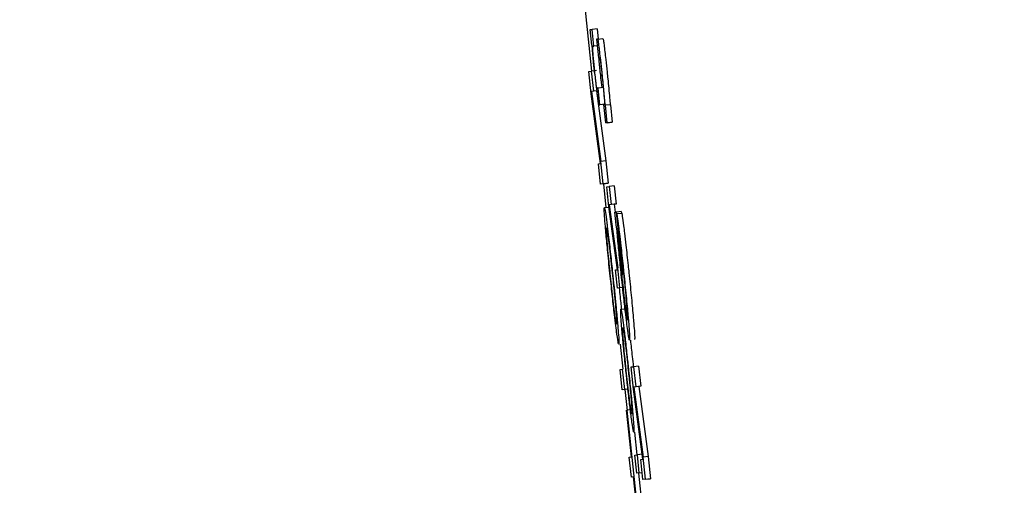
# Model space of a CAD drawing. Header units: inches. Extents: x 170 to 312, y 215 to 248.
# Tile 307 of 656: x 210.2396 to 210.2776, y 243.5683 to 243.5862. Entities that reach past the tile are written whole.
import ezdxf

# ---------------------------------------------------------------- set-up
doc = ezdxf.new("R2010")
doc.units = ezdxf.units.IN
doc.header["$LTSCALE"] = 0.25
doc.header["$MEASUREMENT"] = 0
doc.layers.add('ANNOTATIONS', color=1, linetype='Continuous')
doc.layers.add('MOTOR RH', color=7, linetype='Continuous')
doc.styles.add('ARIAL', font='arial.ttf', dxfattribs={"height": 0.09375})
doc.dimstyles.new('STANDARD$0', dxfattribs={"dimtxt": 0.09375, "dimasz": 0.09375, "dimexe": 0.03125, "dimexo": 0.046875, "dimgap": 0.09, "dimtad": 0, "dimtih": 1, "dimtoh": 1, "dimdec": 4, "dimzin": 0, "dimdsep": 46, "dimtxsty": 'ARIAL', "dimcen": 0.09, "dimadec": 0, "dimazin": 0, "dimtfac": 1, "dimtdec": 4, "dimtofl": 0, "dimtmove": 0, "dimatfit": 1, "dimfxl": 1, "dimtolj": 1, "dimtzin": 0, "dimarcsym": 0})

# ---------------------------------------------------------------- blocks, each defined once
blk = doc.blocks.new('*D26')
at = {"layer": 'ANNOTATIONS', "color": 0, "lineweight": -2, "transparency": 16777216}
for p, q in [((209.9529949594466, 244.1250466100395), (211.7989574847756, 244.1250466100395)), ((211.7677074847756, 244.0312966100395), (211.7677074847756, 242.3316655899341)), ((211.7677074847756, 240.1971744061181), (211.7677074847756, 241.8968054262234)), ((211.0371824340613, 240.1034244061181), (211.7989574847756, 240.1034244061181))]:
    blk.add_line(p, q, dxfattribs=at)
at = {"layer": 'ANNOTATIONS', "color": 0, "transparency": 16777216}
for points in [[(211.7520824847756, 244.0312966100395), (211.7833324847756, 244.0312966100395), (211.7677074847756, 244.1250466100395)], [(211.7520824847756, 240.1971744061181), (211.7833324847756, 240.1971744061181), (211.7677074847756, 240.1034244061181)]]:
    blk.add_solid(points, dxfattribs=at)
at = {"layer": 'defpoints', "color": 0, "transparency": 16777216}
for p in [(209.9061199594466, 244.1250466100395), (210.9903074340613, 240.1034244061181), (211.7677074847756, 240.1034244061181)]:
    blk.add_point(p, dxfattribs=at)
at = {"layer": 'ANNOTATIONS', "color": 0, "transparency": 16777216, "insert": (211.7677074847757, 242.1142355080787), "char_height": 0.09375, "attachment_point": 5, "style": 'ARIAL'}
blk.add_mtext('\\A1;OPENING\\PHEIGHT', dxfattribs=at)
blk = doc.blocks.new('*D27')
at = {"layer": 'ANNOTATIONS', "color": 0, "lineweight": -2, "transparency": 16777216}
for p, q in [((209.9529949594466, 244.961030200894), (212.4539461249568, 244.961030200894)), ((212.4226961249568, 244.867280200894), (212.4226961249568, 242.7496573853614)), ((212.4226961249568, 240.1971744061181), (212.4226961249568, 242.3147972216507)), ((211.9575265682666, 240.1034244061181), (212.4539461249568, 240.1034244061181))]:
    blk.add_line(p, q, dxfattribs=at)
at = {"layer": 'ANNOTATIONS', "color": 0, "transparency": 16777216}
for points in [[(212.4070711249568, 244.867280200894), (212.4383211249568, 244.867280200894), (212.4226961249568, 244.961030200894)], [(212.4070711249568, 240.1971744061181), (212.4383211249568, 240.1971744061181), (212.4226961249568, 240.1034244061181)]]:
    blk.add_solid(points, dxfattribs=at)
at = {"layer": 'defpoints', "color": 0, "transparency": 16777216}
for p in [(209.9061199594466, 244.961030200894), (211.9106515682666, 240.1034244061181), (212.4226961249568, 240.1034244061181)]:
    blk.add_point(p, dxfattribs=at)
at = {"layer": 'ANNOTATIONS', "color": 0, "transparency": 16777216, "insert": (212.4226961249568, 242.5322273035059), "char_height": 0.09375, "attachment_point": 5, "style": 'ARIAL'}
blk.add_mtext('\\A1;TOTAL\\PHEIGHT', dxfattribs=at)

msp = doc.modelspace()

# ---------------------------------------------------------------- linework, layer by layer
at = {"layer": 'MOTOR RH'}
for p, q in [((210.261322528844, 243.5877449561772), (210.2616893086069, 243.584241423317)), ((210.2616326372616, 243.5858404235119), (210.2617030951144, 243.5858493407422)), ((210.2616953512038, 243.5852443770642), (210.2616326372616, 243.5858404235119)), ((210.2618988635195, 243.5858699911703), (210.2617030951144, 243.5858493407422)), ((210.2617707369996, 243.5852063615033), (210.2617030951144, 243.5858493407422)), ((210.2618988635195, 243.5858699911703), (210.2619402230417, 243.5854766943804)), ((210.2619283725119, 243.5854752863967), (210.2618813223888, 243.5854691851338)), ((210.2618813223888, 243.5854691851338), (210.2619564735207, 243.5847548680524)), ((210.2619284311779, 243.5854752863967), (210.2621241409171, 243.5854959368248)), ((210.2617061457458, 243.5852457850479), (210.2616953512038, 243.5852443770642)), ((210.2617345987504, 243.5852016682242), (210.2617707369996, 243.5852063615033)), ((210.2619074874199, 243.5852209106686), (210.2617707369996, 243.5852063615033)), ((210.2619564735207, 243.5847548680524), (210.2620019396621, 243.5847604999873)), ((210.2615786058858, 243.5842278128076), (210.2616751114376, 243.5842400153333)), ((210.2616690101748, 243.5833680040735), (210.2615786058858, 243.5842278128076)), ((210.2618708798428, 243.5842606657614), (210.2616751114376, 243.5842400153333)), ((210.2616751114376, 243.5842400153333), (210.2617569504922, 243.5834623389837)), ((210.2619412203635, 243.5835853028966), (210.261896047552, 243.5835796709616)), ((210.2621369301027, 243.5836059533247), (210.2619412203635, 243.5835853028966)), ((210.2620088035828, 243.5829423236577), (210.2619412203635, 243.5835853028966)), ((210.2620303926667, 243.5806726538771), (210.2616690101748, 243.5833680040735)), ((210.2618766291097, 243.5834731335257), (210.2616809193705, 243.5834524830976)), ((210.2617569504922, 243.5834623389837), (210.2616809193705, 243.5834524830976)), ((210.2616809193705, 243.5834524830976), (210.2620414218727, 243.5807566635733)), ((210.2619526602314, 243.5834829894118), (210.2617569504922, 243.5834623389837)), ((210.2618766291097, 243.5834731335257), (210.2622371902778, 243.5807773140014)), ((210.2619632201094, 243.5829362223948), (210.2620088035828, 243.5829423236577)), ((210.2622045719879, 243.5829629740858), (210.2620088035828, 243.5829423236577)), ((210.2621901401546, 243.5829592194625), (210.262145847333, 243.5829535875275)), ((210.262145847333, 243.5829535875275), (210.2622209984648, 243.5822392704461)), ((210.2622045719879, 243.5829629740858), (210.2621589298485, 243.5829568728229)), ((210.262220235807, 243.5829254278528), (210.2622116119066, 243.582924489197)), ((210.2624160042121, 243.5829460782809), (210.262220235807, 243.5829254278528)), ((210.2622914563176, 243.5822481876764), (210.262220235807, 243.5829254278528)), ((210.2624160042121, 243.5829460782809), (210.2624872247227, 243.5822688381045)), ((210.26241676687, 243.5822599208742), (210.2622209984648, 243.5822392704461)), ((210.2622914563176, 243.5822481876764), (210.2622209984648, 243.5822392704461)), ((210.2622914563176, 243.5822481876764), (210.2624872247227, 243.5822688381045)), ((210.2624872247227, 243.5822688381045), (210.26241676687, 243.5822599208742)), ((210.2619534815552, 243.580662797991), (210.2620303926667, 243.5806726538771)), ((210.2620352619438, 243.5798851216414), (210.2619534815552, 243.580662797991)), ((210.2622371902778, 243.5807773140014), (210.2620414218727, 243.5807566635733)), ((210.2621318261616, 243.5798973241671), (210.2620414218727, 243.5807566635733)), ((210.2622371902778, 243.5807773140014), (210.2623275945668, 243.5799179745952)), ((210.2622310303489, 243.5799053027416), (210.2620352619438, 243.5798851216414)), ((210.2621318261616, 243.5798973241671), (210.2620352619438, 243.5798851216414)), ((210.2621318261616, 243.5798973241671), (210.2623275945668, 243.5799179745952)), ((210.2621442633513, 243.5798963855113), (210.2622400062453, 243.5789821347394)), ((210.2623275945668, 243.5799179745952), (210.2622310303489, 243.5799053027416)), ((210.2622698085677, 243.5797818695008), (210.2623663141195, 243.5797940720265)), ((210.2623511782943, 243.5790079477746), (210.2622698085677, 243.5797818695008)), ((210.2625620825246, 243.5798147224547), (210.2623663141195, 243.5797940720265)), ((210.2623663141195, 243.5797940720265), (210.2624399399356, 243.5790938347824)), ((210.2625620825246, 243.5798147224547), (210.2626357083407, 243.5791144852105)), ((210.2621809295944, 243.5789755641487), (210.2623531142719, 243.5789938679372)), ((210.2626841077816, 243.5765829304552), (210.2623511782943, 243.5790079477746)), ((210.2625596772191, 243.5791046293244), (210.2623639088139, 243.5790844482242)), ((210.2624399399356, 243.5790938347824), (210.2623639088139, 243.5790844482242)), ((210.2623639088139, 243.5790844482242), (210.2626960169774, 243.5766589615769)), ((210.2626357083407, 243.5791144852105), (210.2624399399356, 243.5790938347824)), ((210.2626357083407, 243.5791144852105), (210.2625596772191, 243.5791046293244)), ((210.2625596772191, 243.5791046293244), (210.2626009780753, 243.5788028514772)), ((210.2625826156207, 243.5788005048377), (210.2626350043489, 243.5788075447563)), ((210.2626334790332, 243.5783170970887), (210.2625826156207, 243.5788005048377)), ((210.262830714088, 243.5788277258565), (210.2626350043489, 243.5788075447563)), ((210.2626350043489, 243.5788075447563), (210.2628882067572, 243.5763994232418)), ((210.262655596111, 243.5787460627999), (210.2628513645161, 243.578766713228)), ((210.262655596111, 243.5787460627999), (210.2627373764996, 243.5779679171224)), ((210.262830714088, 243.5788277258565), (210.2628373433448, 243.5787648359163)), ((210.2626644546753, 243.5781396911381), (210.2626334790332, 243.5783170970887)), ((210.2628758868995, 243.5763980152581), (210.2626950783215, 243.5781171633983)), ((210.2626653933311, 243.5767190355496), (210.2626800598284, 243.5765824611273)), ((210.2626071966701, 243.5765730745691), (210.2626841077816, 243.5765829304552)), ((210.2626808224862, 243.5758733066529), (210.2626071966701, 243.5765730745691)), ((210.262777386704, 243.5758855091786), (210.2626960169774, 243.5766589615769)), ((210.2628882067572, 243.5763994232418), (210.2628758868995, 243.5763980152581)), ((210.2628765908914, 243.5758934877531), (210.2626808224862, 243.5758733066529)), ((210.262777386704, 243.5758855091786), (210.2626808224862, 243.5758733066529)), ((210.2628168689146, 243.5750552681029), (210.2630125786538, 243.5750759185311)), ((210.2627912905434, 243.5737158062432), (210.2628929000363, 243.5727457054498)), ((210.2635026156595, 243.5728644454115), (210.2633069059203, 243.5728437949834)), ((210.2635026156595, 243.5728644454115), (210.2635844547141, 243.572086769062)), ((210.2627874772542, 243.5727325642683), (210.262883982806, 243.572744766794)), ((210.2628692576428, 243.5719548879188), (210.2627874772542, 243.5727325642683)), ((210.2629658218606, 243.5719670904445), (210.262883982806, 243.572744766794)), ((210.2632103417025, 243.5728315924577), (210.2633069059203, 243.5728437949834)), ((210.2633007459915, 243.5719717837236), (210.2632103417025, 243.5728315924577)), ((210.2633069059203, 243.5728437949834), (210.2633886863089, 243.5720661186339)), ((210.2630649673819, 243.571975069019), (210.2628692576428, 243.5719548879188)), ((210.2629658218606, 243.5719670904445), (210.2628692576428, 243.5719548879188)), ((210.2629745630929, 243.5719656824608), (210.263059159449, 243.5711574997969)), ((210.2636621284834, 243.5692764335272), (210.2633007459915, 243.5719717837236)), ((210.2635083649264, 243.5720769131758), (210.2633126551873, 243.5720562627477)), ((210.2633886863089, 243.5720661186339), (210.2633126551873, 243.5720562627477)), ((210.2633126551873, 243.5720562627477), (210.2636732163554, 243.5693609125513)), ((210.2635844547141, 243.572086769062), (210.2633886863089, 243.5720661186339)), ((210.2635844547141, 243.572086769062), (210.2635083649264, 243.5720769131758)), ((210.2635083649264, 243.5720769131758), (210.2638689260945, 243.5693810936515)), ((210.2630372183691, 243.5711692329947), (210.2630495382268, 243.5711706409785)), ((210.2632262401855, 243.5693717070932), (210.2630372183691, 243.5711692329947)), ((210.2632453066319, 243.5711912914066), (210.2630495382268, 243.5711706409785)), ((210.2630495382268, 243.5711706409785), (210.2635093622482, 243.566797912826)), ((210.2633370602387, 243.5703188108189), (210.2634289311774, 243.5694449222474)), ((210.2633577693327, 243.5694360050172), (210.2634543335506, 243.5694482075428)), ((210.2636365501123, 243.5694674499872), (210.2634543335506, 243.5694482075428)), ((210.2635279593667, 243.5687479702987), (210.2634543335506, 243.5694482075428)), ((210.2631419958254, 243.5693609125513), (210.2632262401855, 243.5693717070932)), ((210.26322383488, 243.5685832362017), (210.2631419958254, 243.5693609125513)), ((210.2634313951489, 243.568735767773), (210.2633577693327, 243.5694360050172)), ((210.2635852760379, 243.569266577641), (210.2636621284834, 243.5692764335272)), ((210.2636670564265, 243.5684889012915), (210.2635852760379, 243.569266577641)), ((210.2638689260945, 243.5693810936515), (210.2636732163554, 243.5693609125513)), ((210.2637636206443, 243.5685011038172), (210.2636732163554, 243.5693609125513)), ((210.2638689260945, 243.5693810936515), (210.2639593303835, 243.5685217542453)), ((210.263627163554, 243.5687564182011), (210.2634313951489, 243.568735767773)), ((210.2635279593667, 243.5687479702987), (210.2634313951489, 243.568735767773)), ((210.2635027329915, 243.5687432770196), (210.2637051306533, 243.5668185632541)), ((210.2635279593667, 243.5687479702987), (210.2636385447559, 243.5687597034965)), ((210.2636387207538, 243.5687578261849), (210.263627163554, 243.5687564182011)), ((210.2633080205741, 243.5685940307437), (210.26322383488, 243.5685832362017)), ((210.2633082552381, 243.5685921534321), (210.26322383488, 243.5685832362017)), ((210.2634970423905, 243.5667965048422), (210.2633080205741, 243.5685940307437)), ((210.2638627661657, 243.5685095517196), (210.2636670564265, 243.5684889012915)), ((210.2637636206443, 243.5685011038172), (210.2636670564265, 243.5684889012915)), ((210.2637636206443, 243.5685011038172), (210.2639593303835, 243.5685217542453)), ((210.2639593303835, 243.5685217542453), (210.2638627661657, 243.5685095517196))]:
    msp.add_line(p, q, dxfattribs=at)
for points, knots in [([(210.2620904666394, 243.5841799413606), (210.2620731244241, 243.5843431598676), (210.2620432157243, 243.5846246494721), (210.2620013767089, 243.5849946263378), (210.2619684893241, 243.5852604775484), (210.2619410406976, 243.5854487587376), (210.2619331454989, 243.5854652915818), (210.2619283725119, 243.5854752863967)], [0, 0, 0, 0, 0.2191715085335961, 0.3779871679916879, 0.5376334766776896, 0.7204795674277, 1, 1, 1, 1]), ([(210.2621241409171, 243.5854959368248), (210.2621292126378, 243.5854847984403), (210.2621371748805, 243.5854673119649), (210.2621657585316, 243.5852699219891), (210.2621978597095, 243.5850080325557), (210.2622397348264, 243.58463791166), (210.2622688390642, 243.584363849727), (210.2622861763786, 243.5842005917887)], [0, 0, 0, 0, 0.294698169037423, 0.4626552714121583, 0.6320000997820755, 0.7807834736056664, 1, 1, 1, 1]), ([(210.2618109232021, 243.5841254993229), (210.2617956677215, 243.5842726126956), (210.2617680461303, 243.5845389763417), (210.2617350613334, 243.5848835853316), (210.2617157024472, 243.5851095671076), (210.2617090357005, 243.585204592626), (210.2617061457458, 243.5852457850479)], [0, 0, 0, 0, 0.3086250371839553, 0.558796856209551, 0.8087437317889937, 1, 1, 1, 1]), ([(210.2617284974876, 243.585160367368), (210.2617288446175, 243.585173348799), (210.2617295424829, 243.5851994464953), (210.2617329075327, 243.5852009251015), (210.2617345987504, 243.5852016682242)], [0, 0, 0, 0, 0.497416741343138, 1, 1, 1, 1]), ([(210.2617387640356, 243.5849918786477), (210.2617362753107, 243.5850248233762), (210.2617304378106, 243.5851020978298), (210.2617292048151, 243.5851391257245), (210.2617284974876, 243.585160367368)], [0, 0, 0, 0, 0.4263340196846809, 1, 1, 1, 1]), ([(210.2618077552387, 243.5842606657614), (210.2617987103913, 243.5843480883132), (210.2617806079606, 243.5845230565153), (210.2617551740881, 243.5847897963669), (210.2617448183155, 243.5849173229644), (210.2617387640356, 243.5849918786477)], [0, 0, 0, 0, 0.2931800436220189, 0.5867729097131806, 1, 1, 1, 1]), ([(210.2619565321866, 243.5847548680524), (210.2619631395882, 243.5846840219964), (210.2619765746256, 243.5845399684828), (210.2619944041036, 243.5843684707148), (210.2620034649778, 243.5842813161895)], [0, 0, 0, 0, 0.491803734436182, 1, 1, 1, 1]), ([(210.2620019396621, 243.5847604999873), (210.2620051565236, 243.5847539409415), (210.2620101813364, 243.5847436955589), (210.2620276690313, 243.5846250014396), (210.2620474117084, 243.5844648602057), (210.2620722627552, 243.584245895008), (210.2620889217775, 243.584088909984), (210.2620983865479, 243.5839997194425)], [0, 0, 0, 0, 0.3079804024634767, 0.4810725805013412, 0.6559278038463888, 0.8045164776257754, 0.9999999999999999, 0.9999999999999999, 0.9999999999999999, 0.9999999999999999]), ([(210.2620034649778, 243.5842813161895), (210.2620131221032, 243.5841907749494), (210.2620294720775, 243.5840374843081), (210.2620491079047, 243.5838657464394), (210.2620575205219, 243.5837975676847), (210.262060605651, 243.5837725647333)], [0, 0, 0, 0, 0.4774661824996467, 0.8083730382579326, 1, 1, 1, 1]), ([(210.2618648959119, 243.5837519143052), (210.2618593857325, 243.5837969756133), (210.2618483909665, 243.5838868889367), (210.2618279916, 243.5840694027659), (210.2618146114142, 243.5841958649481), (210.2618077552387, 243.5842606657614)], [0, 0, 0, 0, 0.3287971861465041, 0.6560672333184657, 1, 1, 1, 1]), ([(210.2618109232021, 243.5841254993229), (210.2618294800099, 243.58395169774), (210.2618606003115, 243.5836602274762), (210.2618932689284, 243.5833794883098), (210.261906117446, 243.5832751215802), (210.2619089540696, 243.5832520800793)], [0, 0, 0, 0, 0.5350889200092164, 0.8973595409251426, 1, 1, 1, 1]), ([(210.2621540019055, 243.5835552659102), (210.2621459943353, 243.5836366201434), (210.2621262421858, 243.5838372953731), (210.262103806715, 243.5840521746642), (210.2620904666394, 243.5841799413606)], [0, 0, 0, 0, 0.4054024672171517, 1, 1, 1, 1]), ([(210.2620983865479, 243.5839997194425), (210.2621091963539, 243.5838949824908), (210.2621307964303, 243.5836856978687), (210.2621550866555, 243.5834301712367), (210.2621665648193, 243.5832992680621), (210.2621714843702, 243.583243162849)], [0, 0, 0, 0, 0.3640431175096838, 0.7274283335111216, 1, 1, 1, 1]), ([(210.2622861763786, 243.5842005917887), (210.2622952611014, 243.584113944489), (210.2623177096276, 243.5838998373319), (210.2623378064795, 243.5836967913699), (210.2623497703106, 243.5835759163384)], [0, 0, 0, 0, 0.4046912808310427, 0.9999999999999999, 0.9999999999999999, 0.9999999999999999, 0.9999999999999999]), ([(210.261896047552, 243.5835796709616), (210.2618925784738, 243.5835843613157), (210.2618876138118, 243.583591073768), (210.261873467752, 243.5836856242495), (210.2618663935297, 243.5837403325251), (210.2618648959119, 243.5837519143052)], [0, 0, 0, 0, 0.6464554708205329, 0.9251543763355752, 1, 1, 1, 1]), ([(210.262060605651, 243.5837725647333), (210.2620651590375, 243.5837385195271), (210.2620779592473, 243.5836428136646), (210.2620851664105, 243.5836103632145), (210.2620884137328, 243.5836057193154), (210.2620892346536, 243.583604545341)], [0, 0, 0, 0, 0.2920645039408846, 0.8210343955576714, 1, 1, 1, 1]), ([(210.2622116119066, 243.582924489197), (210.2622034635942, 243.5830177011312), (210.2621869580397, 243.5832065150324), (210.262165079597, 243.5834380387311), (210.2621540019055, 243.5835552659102)], [0, 0, 0, 0, 0.4936709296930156, 1, 1, 1, 1]), ([(210.2623497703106, 243.5835759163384), (210.2623618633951, 243.5834480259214), (210.2623836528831, 243.5832175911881), (210.2624000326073, 243.5830290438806), (210.2624073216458, 243.5829451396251)], [0, 0, 0, 0, 0.5549962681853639, 1, 1, 1, 1]), ([(210.2619089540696, 243.5832520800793), (210.261918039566, 243.5831826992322), (210.2619411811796, 243.5830059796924), (210.2619550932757, 243.582946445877), (210.2619610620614, 243.5829389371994), (210.2619632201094, 243.5829362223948)], [0, 0, 0, 0, 0.2921222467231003, 0.7440628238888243, 1, 1, 1, 1]), ([(210.2621714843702, 243.583243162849), (210.2621781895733, 243.5831626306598), (210.2621895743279, 243.5830258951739), (210.2621920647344, 243.5829631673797), (210.2621904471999, 243.5829598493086), (210.2621901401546, 243.5829592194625)], [0, 0, 0, 0, 0.537225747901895, 0.9121548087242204, 1, 1, 1, 1]), ([(210.2622192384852, 243.5782527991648), (210.2622078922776, 243.5783915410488), (210.2621801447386, 243.578730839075), (210.2621711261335, 243.5789450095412), (210.2621782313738, 243.5789671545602), (210.2621809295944, 243.5789755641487)], [0, 0, 0, 0, 0.3002489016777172, 0.7342689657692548, 1, 1, 1, 1]), ([(210.2621809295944, 243.5789755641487), (210.2621910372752, 243.5789477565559), (210.2622080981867, 243.5789008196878), (210.2622585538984, 243.5785336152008), (210.2622870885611, 243.5783059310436), (210.2622925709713, 243.578262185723)], [0, 0, 0, 0, 0.5400969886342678, 0.911638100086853, 1, 1, 1, 1]), ([(210.262655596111, 243.5787460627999), (210.2626623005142, 243.5787093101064), (210.2626788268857, 243.5786187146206), (210.2627159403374, 243.5783470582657), (210.2627494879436, 243.5780688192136), (210.2627613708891, 243.577970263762)], [0, 0, 0, 0, 0.3059462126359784, 0.7541582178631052, 1, 1, 1, 1]), ([(210.2628513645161, 243.5787662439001), (210.2628580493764, 243.5787297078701), (210.2628745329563, 243.5786396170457), (210.2629115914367, 243.5783671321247), (210.2629452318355, 243.5780892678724), (210.2629571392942, 243.5779909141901)], [0, 0, 0, 0, 0.3059112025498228, 0.7543182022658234, 1, 1, 1, 1]), ([(210.2624066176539, 243.57633465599), (210.262374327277, 243.5766455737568), (210.2623151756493, 243.5772151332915), (210.2622529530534, 243.5778654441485), (210.2622282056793, 243.5781497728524), (210.2622192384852, 243.5782527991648)], [0, 0, 0, 0, 0.4339187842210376, 0.7948808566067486, 1, 1, 1, 1]), ([(210.2622850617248, 243.5777093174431), (210.2622753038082, 243.5778359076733), (210.2622508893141, 243.5781526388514), (210.2622584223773, 243.5781809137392), (210.2622629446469, 243.5781978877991)], [0, 0, 0, 0, 0.3996771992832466, 1, 1, 1, 1]), ([(210.2622629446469, 243.5781978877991), (210.2622706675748, 243.5781794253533), (210.2622838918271, 243.5781478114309), (210.2623248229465, 243.5778354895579), (210.2623418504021, 243.5777055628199)], [0, 0, 0, 0, 0.5839973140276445, 1, 1, 1, 1]), ([(210.2622925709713, 243.578262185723), (210.2623097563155, 243.5781204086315), (210.2623506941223, 243.5777826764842), (210.2624263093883, 243.5771103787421), (210.2624806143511, 243.5765985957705), (210.262506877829, 243.5763510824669)], [0, 0, 0, 0, 0.2719879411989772, 0.6479119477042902, 1, 1, 1, 1]), ([(210.2628341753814, 243.5763890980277), (210.2628073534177, 243.5766476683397), (210.2627535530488, 243.5771663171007), (210.2626968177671, 243.5777643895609), (210.2626730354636, 243.5780401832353), (210.2626644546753, 243.5781396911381)], [0, 0, 0, 0, 0.3885616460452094, 0.7793896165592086, 1, 1, 1, 1]), ([(210.2626950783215, 243.5781171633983), (210.2626935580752, 243.5780921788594), (210.2626909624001, 243.5780495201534), (210.2627073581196, 243.5778211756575), (210.2627210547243, 243.5776645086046), (210.26272464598, 243.5776234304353)], [0, 0, 0, 0, 0.5105159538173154, 0.8716570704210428, 0.9999999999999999, 0.9999999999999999, 0.9999999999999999, 0.9999999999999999]), ([(210.2627373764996, 243.5779679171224), (210.262742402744, 243.5779378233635), (210.2627547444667, 243.5778639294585), (210.2627803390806, 243.5776705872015), (210.2628021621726, 243.5774876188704), (210.262809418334, 243.5774267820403)], [0, 0, 0, 0, 0.3144203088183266, 0.7720452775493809, 1, 1, 1, 1]), ([(210.2627613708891, 243.577970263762), (210.2627790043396, 243.5778198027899), (210.2628228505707, 243.5774456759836), (210.2628823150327, 243.576899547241), (210.2629205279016, 243.5765376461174), (210.2629305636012, 243.5764426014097)], [0, 0, 0, 0, 0.3315662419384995, 0.8244517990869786, 1, 1, 1, 1]), ([(210.2629571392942, 243.5779909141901), (210.2629747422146, 243.5778402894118), (210.2630184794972, 243.5774660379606), (210.2630780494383, 243.5769200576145), (210.2631162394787, 243.5765582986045), (210.2631262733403, 243.5764632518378)], [0, 0, 0, 0, 0.3318135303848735, 0.8244440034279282, 1, 1, 1, 1]), ([(210.2624189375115, 243.5763360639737), (210.2623923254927, 243.5765926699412), (210.2623476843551, 243.5770231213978), (210.2623049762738, 243.5774764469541), (210.2622900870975, 243.5776505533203), (210.2622850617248, 243.5777093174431)], [0, 0, 0, 0, 0.4944032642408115, 0.8293517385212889, 1, 1, 1, 1]), ([(210.2623418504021, 243.5777055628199), (210.2623576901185, 243.5775760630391), (210.2623893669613, 243.5773170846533), (210.2624440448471, 243.5768258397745), (210.2624787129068, 243.5764990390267), (210.2624945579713, 243.5763496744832)], [0, 0, 0, 0, 0.3519278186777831, 0.7037980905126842, 1, 1, 1, 1]), ([(210.26272464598, 243.5776234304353), (210.2627334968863, 243.5775252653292), (210.2627545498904, 243.5772917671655), (210.2627956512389, 243.5768782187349), (210.2628266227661, 243.5765808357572), (210.2628394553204, 243.5764576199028)], [0, 0, 0, 0, 0.2981561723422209, 0.7092022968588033, 1, 1, 1, 1]), ([(210.262809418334, 243.5774267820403), (210.2628216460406, 243.5773212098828), (210.2628525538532, 243.5770543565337), (210.2628910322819, 243.5766992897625), (210.2629148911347, 243.5764727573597), (210.2629190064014, 243.5764336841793)], [0, 0, 0, 0, 0.3513566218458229, 0.8881194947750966, 1, 1, 1, 1]), ([(210.2626219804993, 243.5744226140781), (210.2626053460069, 243.5745581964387), (210.2625662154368, 243.5748771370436), (210.2624906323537, 243.5755449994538), (210.2624349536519, 243.5760683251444), (210.2624066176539, 243.57633465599)], [0, 0, 0, 0, 0.2663910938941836, 0.6266518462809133, 1, 1, 1, 1]), ([(210.2625727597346, 243.5749717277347), (210.2625571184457, 243.5750991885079), (210.2625258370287, 243.575354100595), (210.2624706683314, 243.5758483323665), (210.2624354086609, 243.5761807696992), (210.2624189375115, 243.5763360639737)], [0, 0, 0, 0, 0.347642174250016, 0.695258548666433, 1, 1, 1, 1]), ([(210.2624945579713, 243.5763496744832), (210.2625218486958, 243.5760864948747), (210.2625676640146, 243.5756446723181), (210.2626095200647, 243.5751991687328), (210.2626240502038, 243.5750308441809), (210.2626281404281, 243.5749834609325)], [0, 0, 0, 0, 0.5142109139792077, 0.8632506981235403, 1, 1, 1, 1]), ([(210.262506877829, 243.5763510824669), (210.2625471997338, 243.5759618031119), (210.2626147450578, 243.5753097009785), (210.2626723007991, 243.5746962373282), (210.2626920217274, 243.5744708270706), (210.2626956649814, 243.5744291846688)], [0, 0, 0, 0, 0.54700292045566, 0.9163130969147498, 1, 1, 1, 1]), ([(210.2630420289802, 243.574545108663), (210.263026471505, 243.5746714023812), (210.2629898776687, 243.5749684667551), (210.2629170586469, 243.5756102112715), (210.2628627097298, 243.5761209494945), (210.2628341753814, 243.5763890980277)], [0, 0, 0, 0, 0.2599560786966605, 0.6114610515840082, 1, 1, 1, 1]), ([(210.2628394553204, 243.5764576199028), (210.2628667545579, 243.576201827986), (210.2629126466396, 243.5757718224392), (210.2629631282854, 243.5753380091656), (210.2629836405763, 243.5751737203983), (210.2629896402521, 243.5751256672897)], [0, 0, 0, 0, 0.5095178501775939, 0.8565380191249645, 1, 1, 1, 1]), ([(210.2629190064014, 243.5764336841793), (210.2629399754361, 243.5762316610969), (210.2629787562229, 243.5758580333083), (210.2630217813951, 243.575408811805), (210.2630388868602, 243.5752094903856), (210.2630459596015, 243.5751270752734)], [0, 0, 0, 0, 0.4084546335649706, 0.7554087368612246, 0.9999999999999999, 0.9999999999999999, 0.9999999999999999, 0.9999999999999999]), ([(210.2629305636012, 243.5764426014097), (210.2629609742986, 243.5761494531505), (210.2630220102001, 243.5755610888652), (210.2630812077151, 243.5749374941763), (210.2631055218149, 243.5746580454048), (210.263111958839, 243.5745840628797)], [0, 0, 0, 0, 0.4220005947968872, 0.8469778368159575, 1, 1, 1, 1]), ([(210.2631262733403, 243.5764632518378), (210.263156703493, 243.5761701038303), (210.2632177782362, 243.5755817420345), (210.2632770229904, 243.5749581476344), (210.2633012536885, 243.5746786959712), (210.2633076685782, 243.5746047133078)], [0, 0, 0, 0, 0.422002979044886, 0.8469797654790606, 1, 1, 1, 1]), ([(210.2627526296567, 243.5758808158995), (210.2627762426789, 243.5756544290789), (210.2628074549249, 243.5753551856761), (210.2628296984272, 243.5751158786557), (210.2628351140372, 243.5750576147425)], [0, 0, 0, 0, 0.7565306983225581, 0.9999999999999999, 0.9999999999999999, 0.9999999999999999, 0.9999999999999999]), ([(210.2626532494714, 243.5744878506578), (210.2626489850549, 243.5744947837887), (210.2626386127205, 243.574511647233), (210.2626105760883, 243.5746786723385), (210.2625806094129, 243.5749108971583), (210.2625727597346, 243.5749717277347)], [0, 0, 0, 0, 0.3400615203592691, 0.8271311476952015, 1, 1, 1, 1]), ([(210.2626281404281, 243.5749834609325), (210.2626355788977, 243.5748916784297), (210.2626543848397, 243.5746596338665), (210.2626605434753, 243.5745103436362), (210.2626553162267, 243.574494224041), (210.2626532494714, 243.5744878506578)], [0, 0, 0, 0, 0.2834834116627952, 0.7167028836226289, 1, 1, 1, 1]), ([(210.2628475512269, 243.5744043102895), (210.2628377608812, 243.5745282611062), (210.2628122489, 243.5748512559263), (210.2628068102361, 243.5750314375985), (210.2628142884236, 243.5750492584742), (210.2628168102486, 243.5750552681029)], [0, 0, 0, 0, 0.2921511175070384, 0.7612962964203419, 1, 1, 1, 1]), ([(210.2628168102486, 243.5750552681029), (210.2628263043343, 243.5750318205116), (210.262842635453, 243.5749914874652), (210.2628892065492, 243.574663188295), (210.2629164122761, 243.5744493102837), (210.262920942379, 243.5744136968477)], [0, 0, 0, 0, 0.5364796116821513, 0.9228179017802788, 1, 1, 1, 1]), ([(210.2629896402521, 243.5751256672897), (210.2630057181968, 243.5750039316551), (210.2630434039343, 243.5747185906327), (210.2630609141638, 243.574649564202), (210.2630673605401, 243.5746468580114), (210.2630682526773, 243.5746464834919)], [0, 0, 0, 0, 0.390654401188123, 0.9156704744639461, 1, 1, 1, 1]), ([(210.2630682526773, 243.5746464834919), (210.2630723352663, 243.5746596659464), (210.2630799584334, 243.5746842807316), (210.2630567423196, 243.5749866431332), (210.2630459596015, 243.5751270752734)], [0, 0, 0, 0, 0.5355502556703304, 1, 1, 1, 1]), ([(210.2627346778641, 243.5737101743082), (210.2627299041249, 243.573718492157), (210.2627173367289, 243.5737403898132), (210.2626792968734, 243.5739749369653), (210.2626365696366, 243.5743086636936), (210.2626219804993, 243.5744226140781)], [0, 0, 0, 0, 0.2874313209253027, 0.756694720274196, 1, 1, 1, 1]), ([(210.2626956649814, 243.5744291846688), (210.2627064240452, 243.5742999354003), (210.2627328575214, 243.5739823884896), (210.2627446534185, 243.5737474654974), (210.2627377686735, 243.5737217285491), (210.2627346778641, 243.5737101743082)], [0, 0, 0, 0, 0.2744451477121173, 0.6742723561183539, 0.9999999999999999, 0.9999999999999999, 0.9999999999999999, 0.9999999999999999]), ([(210.2630148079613, 243.5726776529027), (210.2629880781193, 243.5729353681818), (210.2629344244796, 243.5734526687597), (210.262878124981, 243.5740453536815), (210.2628555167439, 243.5743107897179), (210.2628475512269, 243.5744043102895)], [0, 0, 0, 0, 0.391359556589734, 0.7855588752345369, 1, 1, 1, 1]), ([(210.262920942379, 243.5744136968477), (210.2629417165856, 243.574244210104), (210.2629833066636, 243.573904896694), (210.2630531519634, 243.5732778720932), (210.2630966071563, 243.5728685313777), (210.2631151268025, 243.5726940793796)], [0, 0, 0, 0, 0.3641400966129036, 0.7290105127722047, 1, 1, 1, 1]), ([(210.263149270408, 243.5738683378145), (210.2631445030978, 243.5738771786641), (210.2631322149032, 243.5738999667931), (210.2630952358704, 243.5741309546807), (210.263055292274, 243.5744418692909), (210.2630420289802, 243.574545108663)], [0, 0, 0, 0, 0.2974554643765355, 0.7667196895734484, 1, 1, 1, 1]), ([(210.263111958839, 243.5745840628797), (210.2631227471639, 243.5744524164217), (210.2631495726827, 243.5741250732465), (210.2631596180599, 243.5739028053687), (210.2631523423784, 243.5738785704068), (210.263149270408, 243.5738683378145)], [0, 0, 0, 0, 0.2798882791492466, 0.6959512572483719, 1, 1, 1, 1]), ([(210.2633076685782, 243.5746047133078), (210.2633184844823, 243.5744730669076), (210.2633453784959, 243.5741457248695), (210.263355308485, 243.573923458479), (210.2633480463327, 243.5738992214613), (210.2633449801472, 243.5738889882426)], [0, 0, 0, 0, 0.2798927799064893, 0.6959603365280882, 1, 1, 1, 1]), ([(210.2629076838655, 243.5739152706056), (210.262898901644, 243.5740350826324), (210.2628779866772, 243.5743204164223), (210.2628860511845, 243.5743426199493), (210.2628907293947, 243.5743555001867)], [0, 0, 0, 0, 0.4199012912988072, 0.9999999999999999, 0.9999999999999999, 0.9999999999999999, 0.9999999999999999]), ([(210.2628907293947, 243.5743555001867), (210.2628976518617, 243.5743418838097), (210.262909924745, 243.5743177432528), (210.2629478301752, 243.5740354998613), (210.2629643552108, 243.5739124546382)], [0, 0, 0, 0, 0.5640456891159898, 1, 1, 1, 1]), ([(210.263027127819, 243.5726790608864), (210.2630078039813, 243.5728651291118), (210.2629725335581, 243.5732047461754), (210.2629310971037, 243.5736381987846), (210.2629151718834, 243.5738266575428), (210.2629076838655, 243.5739152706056)], [0, 0, 0, 0, 0.3909886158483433, 0.7136436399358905, 1, 1, 1, 1]), ([(210.2629643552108, 243.5739124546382), (210.2629780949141, 243.57380205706), (210.2630056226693, 243.5735808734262), (210.2630555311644, 243.5731370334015), (210.2630877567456, 243.5728338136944), (210.2631028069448, 243.5726922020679)], [0, 0, 0, 0, 0.3468767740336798, 0.6949741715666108, 1, 1, 1, 1]), ([(210.2631840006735, 243.5738720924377), (210.2632075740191, 243.5736643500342), (210.2632448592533, 243.5733357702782), (210.2632831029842, 243.5729753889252), (210.2632971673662, 243.5728428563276)], [0, 0, 0, 0, 0.6322434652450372, 0.9999999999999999, 0.9999999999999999, 0.9999999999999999, 0.9999999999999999]), ([(210.2632101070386, 243.5709570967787), (210.2631896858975, 243.5711215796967), (210.2631487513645, 243.5714512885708), (210.2630781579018, 243.5720811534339), (210.2630338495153, 243.5724983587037), (210.2630148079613, 243.5726776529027)], [0, 0, 0, 0, 0.3621167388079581, 0.7258693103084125, 1, 1, 1, 1]), ([(210.2631666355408, 243.5714512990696), (210.2631529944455, 243.5715604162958), (210.2631256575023, 243.5717790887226), (210.2630753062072, 243.5722257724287), (210.2630425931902, 243.5725335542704), (210.263027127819, 243.5726790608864)], [0, 0, 0, 0, 0.3443196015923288, 0.6900212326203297, 0.9999999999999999, 0.9999999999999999, 0.9999999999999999, 0.9999999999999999]), ([(210.2631028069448, 243.5726922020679), (210.2631223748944, 243.5725038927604), (210.2631582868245, 243.5721582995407), (210.2631990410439, 243.5717318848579), (210.2632150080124, 243.5715447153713), (210.2632220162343, 243.5714625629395)], [0, 0, 0, 0, 0.4018269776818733, 0.7374498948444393, 1, 1, 1, 1]), ([(210.2631151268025, 243.5726940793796), (210.2631435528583, 243.5724201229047), (210.2631959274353, 243.5719153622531), (210.2632524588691, 243.5713250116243), (210.2632749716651, 243.5710647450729), (210.2632836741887, 243.5709641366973)], [0, 0, 0, 0, 0.4213408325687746, 0.7763140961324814, 1, 1, 1, 1]), ([(210.2632419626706, 243.5710162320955), (210.2632371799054, 243.5710238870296), (210.2632263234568, 243.5710412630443), (210.2631986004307, 243.5712075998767), (210.2631720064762, 243.5714103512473), (210.2631666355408, 243.5714512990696)], [0, 0, 0, 0, 0.3859084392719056, 0.8759775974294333, 0.9999999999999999, 0.9999999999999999, 0.9999999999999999, 0.9999999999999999]), ([(210.2632220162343, 243.5714625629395), (210.2632285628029, 243.5713787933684), (210.2632460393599, 243.5711551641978), (210.2632493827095, 243.5710336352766), (210.2632438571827, 243.5710206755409), (210.2632419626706, 243.5710162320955)], [0, 0, 0, 0, 0.2824308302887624, 0.7539703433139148, 1, 1, 1, 1]), ([(210.2632836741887, 243.5709641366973), (210.2632929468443, 243.5708494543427), (210.26331725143, 243.5705488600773), (210.2633254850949, 243.5703476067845), (210.2633182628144, 243.5703256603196), (210.2633152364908, 243.5703164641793)], [0, 0, 0, 0, 0.2638299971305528, 0.691525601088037, 1, 1, 1, 1]), ([(210.2633152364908, 243.5703164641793), (210.2633105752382, 243.5703238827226), (210.2632975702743, 243.5703445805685), (210.2632613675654, 243.5705625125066), (210.2632209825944, 243.5708733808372), (210.2632101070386, 243.5709570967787)], [0, 0, 0, 0, 0.2898789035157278, 0.8087664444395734, 1, 1, 1, 1])]:
    msp.add_open_spline(points, degree=3, knots=knots, dxfattribs=at)

# ---------------------------------------------------------------- dimensions: what is measured, and where the dimension line sits
at = {"layer": 'ANNOTATIONS'}
for base, p1, p2, text, picture, middle in [((212.4226961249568, 240.1034244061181), (209.9061199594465, 244.9610302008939), (211.9106515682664, 240.1034244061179), 'TOTAL\\PHEIGHT', '*D27', (212.4226961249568, 242.5322273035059)), ((211.7677074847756, 240.1034244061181), (209.9061199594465, 244.1250466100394), (210.9903074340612, 240.103424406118), 'OPENING\\PHEIGHT', '*D26', (211.7677074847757, 242.1142355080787))]:
    dim = msp.add_linear_dim(base=base, p1=p1, p2=p2, angle=90, text=text, dimstyle='STANDARD$0', dxfattribs=at)
    dim.commit()
    dim.dimension.update_dxf_attribs({"geometry": picture, "text_midpoint": middle})

doc.saveas('drawing.dxf')
